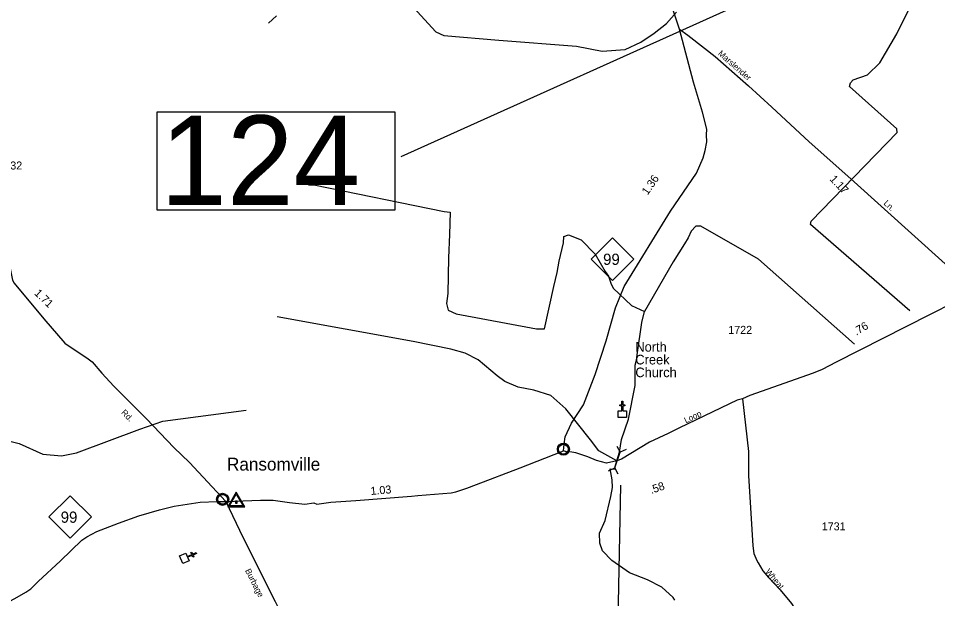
# Model space of a CAD drawing. Extents: x 2532689 to 2764727, y 536648 to 732970.
# Drawn here: x 2680854 to 2695214, y 625315 to 634378 of the extents above; entities that cross this region are included whole.
import ezdxf

# ---------------------------------------------------------------- set-up
doc = ezdxf.new("R2010")
doc.units = 0
for name, color, linetype in [('Exist Civil Demographics Community CELL', 7, 'Continuous'), ('Exist Civil Demographics Community Label', 7, 'Continuous'), ('Exist Cultural Church CELL', 7, 'Continuous'), ('Exist Cultural Church Label', 7, 'Continuous'), ('Exist Hydrographic Creek Single Shore', 7, 'Continuous'), ('Exist Road Primary Interstate Shield CELL', 7, 'Continuous'), ('Exist Road Primary NC Attributed', 7, 'Continuous'), ('Exist Road Primary NC Mileage Hundredths English Label', 7, 'Continuous'), ('Exist Road Primary NC Shield CELL', 7, 'Continuous'), ('Exist Road Primary NC Shield Number Label', 7, 'Continuous'), ('Exist Road Secondary Mileage Hundredths English Label', 7, 'Continuous'), ('Exist Road Secondary Structure Pipe CELL', 7, 'Continuous'), ('Exist Road Secondary Structure Pipe Number Label', 7, 'Continuous'), ('Exist Road Secondary Structure Standard Bridge Number Label', 7, 'Continuous'), ('Exist Road Secondary Type 51 Attributed', 7, 'Continuous'), ('Exist Road Secondary Type 51 Label', 7, 'Continuous'), ('Exist Road Secondary Type 51 Number Label', 7, 'Continuous'), ('Exist Survey Geodetic Marker CELL', 7, 'Continuous')]:
    doc.layers.add(name, color=color, linetype=linetype)

# ---------------------------------------------------------------- blocks, each defined once
blk = doc.blocks.new('Exist Cultural Church')
at = {"layer": 'Exist Road Primary Interstate Shield CELL'}
blk.add_lwpolyline([(-65, 27), (-8, 27), (-8, 103), (-40, 103), (-40, 119), (-8, 119), (-8, 179), (8, 179), (8, 119), (40, 119), (40, 103), (8, 103), (8, 27), (65, 27), (65, -80), (-65, -80)], close=True, dxfattribs=at)

msp = doc.modelspace()

# ---------------------------------------------------------------- linework, layer by layer
at = {"layer": 'Exist Civil Demographics Community CELL'}
for points in [[(2689290, 627661), (2689291, 627667), (2689293, 627673), (2689296, 627680), (2689299, 627686), (2689302, 627692), (2689306, 627697), (2689310, 627701), (2689315, 627706), (2689320, 627710), (2689326, 627714), (2689331, 627717), (2689336, 627719), (2689341, 627722), (2689347, 627724), (2689351, 627725), (2689356, 627725), (2689360, 627726), (2689366, 627726), (2689371, 627726), (2689376, 627726), (2689381, 627725), (2689386, 627724), (2689391, 627723), (2689396, 627721), (2689403, 627718), (2689409, 627715), (2689414, 627711), (2689420, 627707), (2689423, 627704), (2689427, 627700), (2689431, 627695), (2689434, 627690), (2689437, 627685), (2689440, 627680), (2689442, 627675), (2689443, 627670), (2689444, 627665), (2689446, 627659), (2689446, 627655), (2689446, 627649), (2689446, 627643), (2689446, 627637), (2689445, 627632), (2689443, 627626), (2689441, 627620), (2689439, 627615), (2689436, 627609), (2689432, 627603), (2689429, 627599), (2689425, 627594), (2689419, 627589), (2689414, 627585), (2689409, 627581), (2689405, 627579), (2689398, 627576), (2689391, 627573), (2689385, 627571), (2689379, 627570), (2689374, 627570), (2689370, 627569), (2689364, 627569), (2689360, 627570), (2689354, 627571), (2689348, 627572), (2689344, 627573), (2689339, 627575), (2689334, 627577), (2689330, 627579), (2689323, 627583), (2689318, 627588), (2689313, 627592), (2689308, 627597), (2689305, 627601), (2689302, 627605), (2689298, 627612), (2689296, 627616), (2689295, 627620), (2689292, 627628), (2689290, 627635), (2689290, 627640), (2689289, 627647), (2689289, 627651), (2689290, 627658)], [(2683967, 626879), (2683968, 626884), (2683970, 626891), (2683973, 626898), (2683976, 626904), (2683979, 626910), (2683983, 626915), (2683987, 626919), (2683991, 626924), (2683997, 626928), (2684002, 626932), (2684007, 626935), (2684012, 626937), (2684018, 626940), (2684023, 626941), (2684028, 626943), (2684032, 626943), (2684037, 626944), (2684043, 626944), (2684047, 626944), (2684053, 626944), (2684058, 626943), (2684063, 626942), (2684068, 626941), (2684073, 626939), (2684080, 626936), (2684086, 626933), (2684091, 626929), (2684096, 626925), (2684099, 626922), (2684104, 626917), (2684107, 626913), (2684111, 626908), (2684114, 626903), (2684116, 626898), (2684118, 626893), (2684120, 626888), (2684121, 626883), (2684122, 626877), (2684123, 626873), (2684123, 626867), (2684123, 626861), (2684122, 626855), (2684121, 626850), (2684120, 626843), (2684118, 626838), (2684115, 626833), (2684112, 626827), (2684109, 626821), (2684106, 626817), (2684101, 626812), (2684096, 626807), (2684091, 626803), (2684086, 626799), (2684082, 626797), (2684075, 626794), (2684068, 626791), (2684062, 626789), (2684055, 626788), (2684051, 626788), (2684046, 626787), (2684041, 626787), (2684036, 626788), (2684031, 626789), (2684025, 626790), (2684020, 626791), (2684015, 626793), (2684010, 626795), (2684007, 626797), (2684000, 626801), (2683994, 626806), (2683989, 626810), (2683985, 626815), (2683982, 626819), (2683979, 626823), (2683975, 626830), (2683973, 626834), (2683971, 626838), (2683969, 626846), (2683967, 626853), (2683966, 626858), (2683966, 626864), (2683966, 626869), (2683966, 626876)]]:
    msp.add_lwpolyline(points, close=True, dxfattribs=at)
for centre, radius in [((2689368, 627649), 94.3), ((2689368, 627649), 76.7), ((2684045, 626866), 94.3), ((2684044, 626867), 76.7)]:
    msp.add_circle(centre, radius, dxfattribs=at)
at = {"layer": 'Exist Cultural Church CELL'}
msp.add_lwpolyline([(2683469, 626027), (2683491, 625975), (2683562, 626004), (2683549, 626034), (2683564, 626040), (2683576, 626010), (2683632, 626034), (2683638, 626019), (2683583, 625996), (2683595, 625966), (2683580, 625960), (2683568, 625989), (2683498, 625960), (2683520, 625907), (2683422, 625865), (2683371, 625985)], close=True, dxfattribs=at)
at = {"layer": 'Exist Hydrographic Creek Single Shore'}
for points in [[(2694778, 629812), (2693230, 631158), (2693237, 631211), (2694580, 632598), (2694579, 632651), (2693838, 633317), (2693853, 633373), (2693894, 633418), (2694117, 633499), (2694313, 633684), (2694577, 634135), (2694943, 634875), (2695046, 635119), (2695069, 635202), (2695065, 635379), (2694960, 635585), (2694942, 635650)], [(2686733, 634869), (2687375, 634166), (2687501, 634111), (2688361, 634038), (2689572, 633942), (2689974, 633867), (2690332, 633894), (2690579, 634006), (2690784, 634146), (2690981, 634298), (2691135, 634478)], [(2684762, 634303), (2684885, 634416)], [(2685388, 631777), (2685471, 631780), (2687507, 631360), (2687599, 631354), (2687590, 631002), (2687574, 630637), (2687562, 630079), (2687540, 629927), (2687568, 629819), (2687694, 629762), (2688950, 629527), (2689075, 629529), (2689218, 630191), (2689271, 630410), (2689300, 630585), (2689369, 630871), (2689375, 630969), (2689449, 630995), (2689643, 630918), (2689865, 630697), (2690021, 630427), (2690073, 630351), (2690108, 630244), (2690145, 630163), (2690434, 629893), (2690636, 629799)], [(2693915, 629291), (2692418, 630616), (2691513, 631135), (2691438, 631135), (2691365, 631056), (2691317, 630949), (2691261, 630855), (2691084, 630576), (2690636, 629799)], [(2690202, 627469), (2689920, 627623), (2689791, 627795), (2689404, 628278), (2689174, 628489), (2688905, 628573), (2688663, 628619), (2688452, 628706), (2688335, 628796), (2688036, 629047), (2687833, 629150), (2687607, 629210), (2687021, 629331), (2684895, 629715)], [(2690202, 627469), (2690246, 627605), (2690275, 627798), (2690383, 628117), (2690488, 628644), (2690489, 628962), (2690512, 629039), (2690519, 629121), (2690591, 629630), (2690636, 629799)], [(2679473, 627020), (2679629, 627092), (2680037, 627476), (2680275, 627666), (2680455, 627769), (2680588, 627807), (2680865, 627736), (2681235, 627570), (2681528, 627543), (2681760, 627592), (2682751, 627963), (2683108, 628089), (2684412, 628260)], [(2690101, 627344), (2690166, 627339), (2690176, 627379), (2690202, 627469)], [(2691108, 625293), (2691082, 625332), (2690904, 625495), (2690684, 625608), (2690398, 625718), (2690126, 625910), (2689981, 626059), (2689937, 626182), (2689934, 626339), (2690020, 626533), (2690111, 626911), (2690133, 627053), (2690131, 627168), (2690101, 627344)]]:
    msp.add_lwpolyline(points, dxfattribs=at)
at = {"layer": 'Exist Road Primary NC Attributed'}
for points in [[(2691180, 634212), (2690867, 635154), (2690843, 635340), (2690859, 635502), (2690889, 635614), (2691686, 637201), (2692075, 638036)], [(2689372, 627624), (2689379, 627729), (2689398, 627843), (2689497, 628056), (2689682, 628340), (2689864, 628814), (2690038, 629342), (2690181, 629856), (2690319, 630189), (2691041, 631365), (2691449, 631960), (2691552, 632200), (2691584, 632314), (2691608, 632452), (2691604, 632561), (2691607, 632646), (2691541, 632911), (2691398, 633381), (2691180, 634212)], [(2684095, 626832), (2684638, 626854), (2684834, 626852), (2685089, 626816), (2685328, 626792), (2685471, 626810), (2685515, 626791), (2685733, 626823), (2686123, 626846), (2686996, 626917), (2687096, 626925), (2687615, 626967), (2687690, 626981), (2687859, 627038), (2688008, 627100), (2688691, 627360), (2689080, 627511), (2689372, 627624)], [(2678946, 624129), (2679114, 624369), (2679197, 624442), (2679270, 624501), (2679448, 624609), (2680801, 625317), (2680971, 625416), (2681046, 625466), (2681163, 625580), (2681511, 625904), (2681846, 626226), (2681921, 626280), (2682078, 626362), (2682419, 626491), (2682735, 626606), (2683059, 626703), (2683289, 626760), (2683694, 626822), (2683958, 626832), (2684095, 626832)]]:
    msp.add_lwpolyline(points, dxfattribs=at)
at = {"layer": 'Exist Road Primary NC Shield CELL'}
for points in [[(2689800, 630618), (2690133, 630951), (2690466, 630618), (2690133, 630285)], [(2681328, 626590), (2681661, 626923), (2681994, 626590), (2681661, 626257)]]:
    msp.add_lwpolyline(points, close=True, dxfattribs=at)
at = {"layer": 'Exist Road Secondary Structure Pipe CELL'}
for p, q in [((2690202, 627696), (2690253, 627601)), ((2690171, 627356), (2690253, 627601)), ((2690351, 627646), (2690253, 627601)), ((2690072, 627311), (2690171, 627356)), ((2690222, 627261), (2690171, 627356))]:
    msp.add_line(p, q, dxfattribs=at)
at = {"layer": 'Exist Road Secondary Structure Pipe Number Label'}
msp.add_line((2690258, 627089), (2690187, 623213), dxfattribs=at)
at = {"layer": 'Exist Road Secondary Structure Standard Bridge Number Label'}
msp.add_lwpolyline([(2693910, 636822), (2692479, 634764), (2686829, 632218)], dxfattribs=at)
msp.add_lwpolyline([(2683020, 632918), (2686735, 632918), (2686735, 631382), (2683020, 631382)], close=True, dxfattribs=at)
at = {"layer": 'Exist Road Secondary Type 51 Attributed'}
for points in [[(2679212, 634179), (2679574, 633493), (2679835, 633045), (2680375, 632003), (2680413, 631906), (2680527, 631427), (2680761, 630288), (2680790, 630245), (2681254, 629687), (2681581, 629307), (2681944, 629063), (2682007, 629012), (2682157, 628836), (2682346, 628634), (2682854, 628122), (2683283, 627674), (2683525, 627442), (2684095, 626832)], [(2691180, 634212), (2691313, 634116), (2691361, 634080), (2691737, 633785), (2692262, 633323), (2692625, 632991), (2693208, 632451), (2693858, 631872), (2695804, 630116)], [(2695804, 630116), (2695478, 629947), (2695085, 629747), (2693631, 629010), (2693408, 628896), (2693270, 628836), (2692278, 628487), (2692168, 628438)], [(2692168, 628438), (2692082, 628413), (2691183, 627981), (2691004, 627895), (2690714, 627761), (2690278, 627491), (2690202, 627469)], [(2692168, 628438), (2692258, 627614), (2692260, 627233), (2692273, 626990), (2692327, 626138), (2692344, 626018), (2692390, 625909), (2692411, 625873), (2692483, 625751), (2692571, 625644), (2692754, 625452), (2692930, 625239), (2693018, 625098), (2693476, 624784), (2694087, 624348), (2694170, 624253), (2694254, 624143), (2694372, 623947), (2694502, 623732), (2694749, 623313), (2694838, 623165), (2694905, 623076), (2695054, 622879), (2695310, 622625)], [(2690202, 627469), (2690042, 627431), (2689883, 627472), (2689749, 627528), (2689564, 627590), (2689498, 627602), (2689418, 627608), (2689372, 627624)], [(2684095, 626832), (2684360, 626275), (2684863, 625268), (2685066, 624866), (2685983, 623076), (2686626, 621765), (2686886, 621267), (2687071, 620875)]]:
    msp.add_lwpolyline(points, dxfattribs=at)
at = {"layer": 'Exist Survey Geodetic Marker CELL'}
for points in [[(2684391, 626750), (2684257, 626976), (2684124, 626750)], [(2684365, 626762), (2684150, 626762), (2684257, 626944)], [(2684270, 626808), (2684270, 626837), (2684245, 626837), (2684245, 626808)]]:
    msp.add_lwpolyline(points, close=True, dxfattribs=at)

# ---------------------------------------------------------------- block references
at = {"layer": 'Exist Cultural Church CELL'}
msp.add_blockref('Exist Cultural Church', (2690289, 628222), dxfattribs=at)

# ---------------------------------------------------------------- texts
at = {"layer": 'Exist Civil Demographics Community Label'}
msp.add_text('Ransomville', height=200, dxfattribs=at).set_placement((2684113, 627315))
at = {"layer": 'Exist Cultural Church Label'}
for s, p in [('North ', (2690492, 629173)), ('Creek', (2690492, 628973)), ('Church', (2690492, 628774))]:
    msp.add_text(s, height=150, dxfattribs=at).set_placement(p)
at = {"layer": 'Exist Road Primary NC Mileage Hundredths English Label'}
for s, rotation, p in [('1.36', 55.5319, (2690684, 631610)), ('1.03', 4.845, (2686360, 626933))]:
    msp.add_text(s, height=125, rotation=rotation, dxfattribs=at).set_placement(p)
at = {"layer": 'Exist Road Primary NC Shield Number Label'}
for p in [(2689988, 630528), (2681515, 626500)]:
    msp.add_text('99', height=175, dxfattribs=at).set_placement(p)
at = {"layer": 'Exist Road Secondary Mileage Hundredths English Label'}
for s, rotation, p in [('1.17', 313.3957, (2693519, 631860)), ('1.71', 315.5201, (2681094, 630076)), ('.76', 30.7282, (2693944, 629422)), ('.58', 19.1439, (2690742, 626949))]:
    msp.add_text(s, height=125, rotation=rotation, dxfattribs=at).set_placement(p)
at = {"layer": 'Exist Road Secondary Structure Standard Bridge Number Label'}
msp.add_text('124', height=1400, dxfattribs=at).set_placement((2683070, 631461))
at = {"layer": 'Exist Road Secondary Type 51 Label'}
for s, rotation, p in [('Marslender', 318.6646, (2691775, 633817)), ('Ln.', 317.6866, (2694362, 631479)), ('Rd.', 313.7314, (2682454, 628214)), ('Loop', 25.6816, (2691281, 628051)), ('Wheat', 309.991, (2692515, 625731)), ('Burbage', 297.0218, (2684392, 625753))]:
    msp.add_text(s, height=95, rotation=rotation, dxfattribs=at).set_placement(p)
at = {"layer": 'Exist Road Secondary Type 51 Number Label'}
for s, p in [('1732', (2680542, 632018)), ('1722', (2691944, 629450)), ('1731', (2693404, 626381))]:
    msp.add_text(s, height=125, dxfattribs=at).set_placement(p)

doc.saveas('drawing.dxf')
